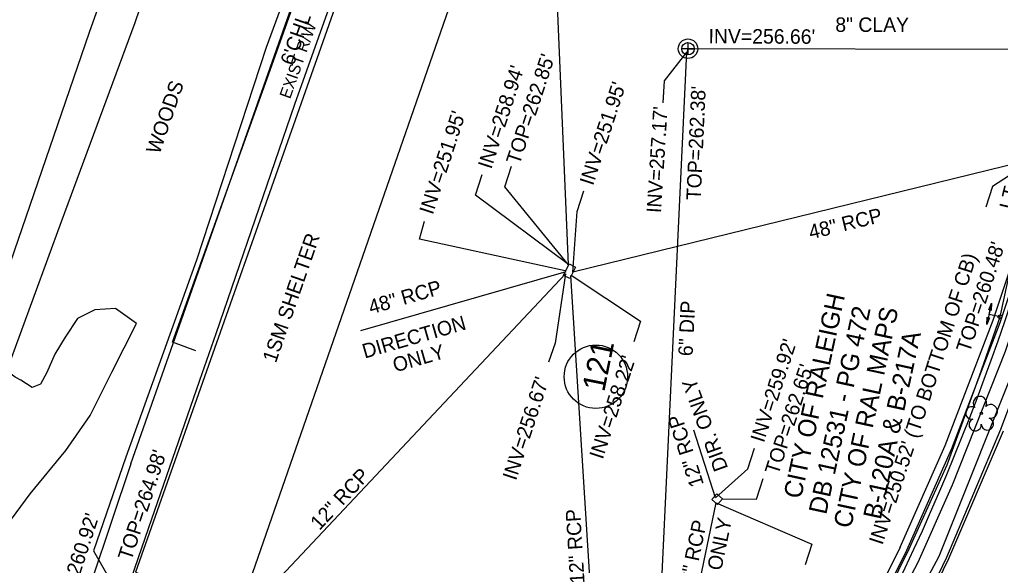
# Model space of a CAD drawing. Extents: x 2100323 to 2109811, y 740376 to 749755.
# Drawn here: x 2105491.1 to 2105761.6, y 743480.6 to 743631.1 of the extents above; entities that cross this region are included whole.
import ezdxf

# ---------------------------------------------------------------- set-up
doc = ezdxf.new("R2010")
doc.units = 0
for name, color, linetype in [('Exist Building', 7, 'Continuous'), ('Exist Building Text', 7, 'Continuous'), ('Exist Other Culture Fence Line', 7, 'Continuous'), ('Exist Other Culture Fence Line Text', 7, 'Continuous'), ('Exist Property Deed Book Text', 7, 'Continuous'), ('Exist Property Owner Number CELL', 7, 'Continuous'), ('Exist Property Owner Text', 7, 'Continuous'), ('Exist Railroads Standard Gauge', 7, 'Continuous'), ('Exist Right of Way Line', 7, 'Continuous'), ('Exist Right of Way Line Text', 7, 'Continuous'), ('Exist Roads Curbs', 7, 'Continuous'), ('Exist Roads EOP', 7, 'Continuous'), ('Exist Roads EOP Other', 7, 'Continuous'), ('Exist Structure Minor Catch Basin', 7, 'Continuous'), ('Exist Structure Minor Drop Inlet', 7, 'Continuous'), ('Exist Structure Minor Drop Inlet Leader', 7, 'Continuous'), ('Exist Structure Minor Drop Inlet Top Elevation', 7, 'Continuous'), ('Exist Structure Minor Pipes RCP 12 Inch', 7, 'Continuous'), ('Exist Structure Minor Pipes RCP 12 Inch Invert', 7, 'Continuous'), ('Exist Structure Minor Pipes RCP 12 Inch Leader', 7, 'Continuous'), ('Exist Structure Minor Pipes RCP 12 Inch Text', 7, 'Continuous'), ('Exist Structure Minor Pipes RCP 48 Inch', 7, 'Continuous'), ('Exist Structure Minor Pipes RCP 48 Inch Invert', 7, 'Continuous'), ('Exist Structure Minor Pipes RCP 48 Inch Leader', 7, 'Continuous'), ('Exist Structure Minor Pipes RCP 48 Inch Text', 7, 'Continuous'), ('Exist Survey Centerline', 7, 'Continuous'), ('Exist Utilities Other Pole Text', 7, 'Continuous'), ('Exist Utilities Sanitary Sewer Manhole CELL', 7, 'Continuous'), ('Exist Utilities Sanitary Sewer Manhole Text', 7, 'Continuous'), ('Exist Utilities Sanitary Sewer UG Line', 7, 'Continuous'), ('Exist Utilities Sanitary Sewer UG Line Invert Elevation', 7, 'Continuous'), ('Exist Utilities Sanitary Sewer UG Line Leader', 7, 'Continuous'), ('Exist Utilities Sanitary Sewer UG Line Text', 7, 'Continuous'), ('Exist Utilities TV UG Cable SUE LOS C', 7, 'Continuous'), ('Exist Utilities Water Change of Service SUE CELL', 7, 'Continuous'), ('Exist Utilities Water UG Line SUE LOS B', 7, 'Continuous'), ('Exist Vegetation Tree CELL', 7, 'Continuous'), ('Exist Vegetation Woods Line', 7, 'Continuous'), ('Exist Vegetation Woods Line Text', 7, 'Continuous')]:
    doc.layers.add(name, color=color, linetype=linetype)

msp = doc.modelspace()

# ---------------------------------------------------------------- linework, layer by layer
at = {"layer": 'Exist Building'}
msp.add_lwpolyline([(2105582.35, 743646.74), (2105523.01, 743478.76), (2105551.74, 743468.01), (2105610.21, 743636.19)], close=True, dxfattribs=at)
at = {"layer": 'Exist Other Culture Fence Line'}
msp.add_line((2105738.87, 743481.38), (2105708.45, 743423.64), dxfattribs=at)
for points in [[(2105825.02, 743844.16), (2105812.35, 743853.5), (2105806.02, 743811.85), (2105797.69, 743762.58), (2105809.94, 743760.88), (2105801.85, 743715.63), (2105792.6, 743664.97), (2105785.48, 743621.44), (2105779.22, 743594.57), (2105770, 743560.58), (2105763, 743539.63), (2105748.32, 743502.74), (2105738.87, 743481.38)], [(2105521.73, 743508.56), (2105576.53, 743664.43), (2105598.38, 743728.27), (2105617.86, 743793.15)], [(2105521.73, 743508.56), (2105489.52, 743412.63), (2105441.68, 743304.81), (2105548.94, 743279.85)]]:
    msp.add_lwpolyline(points, dxfattribs=at)
at = {"layer": 'Exist Property Owner Number CELL'}
msp.add_circle((2105650.05, 743532.63), 8.75, dxfattribs=at)
at = {"layer": 'Exist Railroads Standard Gauge'}
msp.add_lwpolyline([(2105682.1, 744119.57), (2105667.17, 744076.62), (2105648.2, 744022.6), (2105629.33, 743968.1), (2105610.65, 743914.38), (2105592.18, 743860.99), (2105574.15, 743809.25), (2105551.84, 743745.38), (2105529.7, 743682.24), (2105510.26, 743627.55), (2105488.47, 743564.03), (2105484.05, 743551.32)], dxfattribs=at)
at = {"layer": 'Exist Right of Way Line'}
for points in [[(2105616.29, 743747.87), (2105586.28, 743662.27), (2105566.9, 743607.77), (2105545.18, 743544.43), (2105540.71, 743531.59)], [(2105540.72, 743531.63), (2105526.49, 743490.67), (2105511.58, 743447.19), (2105494.76, 743398.89)]]:
    msp.add_lwpolyline(points, dxfattribs=at)
for radius in [655.05, 715.05]:
    msp.add_arc((2105142.63, 743758.68), radius, 318.49187, 350.14936, dxfattribs=at)
at = {"layer": 'Exist Roads Curbs'}
for points in [[(2105820.89, 743850.11), (2105816.75, 743852.98), (2105812.66, 743854.57), (2105809.33, 743855.17), (2105804.36, 743824.23), (2105794.2, 743763.04), (2105794.35, 743761.25), (2105795.46, 743760.01), (2105797.18, 743759.22), (2105798.74, 743758.99), (2105805.07, 743758.09), (2105797.6, 743714.74), (2105788.75, 743664.31), (2105784.1, 743636.48), (2105780.3, 743616.02), (2105775.84, 743595.77), (2105770.14, 743573.38), (2105761.46, 743547.47), (2105748.16, 743512.77), (2105735.75, 743484.71)], [(2105786.1, 743592.23), (2105775.35, 743554.48), (2105761.7, 743518.09), (2105746.79, 743482.77), (2105734.9, 743457.99), (2105722.98, 743435.13), (2105713.26, 743418.01), (2105711.14, 743415.9), (2105709.15, 743414.63), (2105706.45, 743413.16), (2105702.35, 743411.95), (2105697.71, 743411.47), (2105694.61, 743411.57), (2105692.08, 743412.26), (2105689.69, 743413.03)], [(2105735.75, 743484.71), (2105722.89, 743458.81), (2105712.29, 743437.98)]]:
    msp.add_lwpolyline(points, dxfattribs=at)
at = {"layer": 'Exist Roads EOP'}
msp.add_lwpolyline([(2105590.39, 743270.43), (2105599.82, 743271.41), (2105601.88, 743274.25), (2105604.53, 743276.72), (2105622.13, 743298.33), (2105643.96, 743323.51), (2105662.25, 743344.37), (2105677.32, 743363.29), (2105694.48, 743388.67), (2105709.16, 743411.5), (2105713.82, 743417.38), (2105723.35, 743434.63), (2105735.48, 743457.89), (2105747.46, 743482.53), (2105762.47, 743517.67)], dxfattribs=at)
at = {"layer": 'Exist Roads EOP Other'}
for points in [[(2105822.06, 743851.73), (2105817.69, 743854.76), (2105813.2, 743856.51), (2105807.68, 743857.5), (2105802.38, 743824.55), (2105792.19, 743763.12), (2105792.42, 743760.42), (2105794.24, 743758.36), (2105796.61, 743757.28), (2105798.46, 743757.01), (2105802.75, 743756.4), (2105795.63, 743715.08), (2105786.77, 743664.65), (2105782.13, 743636.83), (2105778.34, 743616.42), (2105773.9, 743596.23), (2105768.22, 743573.95), (2105759.58, 743548.15), (2105746.31, 743513.53), (2105733.92, 743485.52)], [(2105539.67, 743539.78), (2105533.2, 743542.2), (2105560.66, 743618.53), (2105578.05, 743667.34), (2105589.17, 743696.77), (2105592.8, 743695.5), (2105608.15, 743740.06), (2105623.02, 743735.19)], [(2105733.96, 743485.6), (2105721.11, 743459.72), (2105710.63, 743438.96)]]:
    msp.add_lwpolyline(points, dxfattribs=at)
at = {"layer": 'Exist Structure Minor Catch Basin'}
msp.add_lwpolyline([(2105684.97, 743498.91), (2105683.63, 743497.41), (2105682.05, 743498.81), (2105683.4, 743500.32)], close=True, dxfattribs=at)
at = {"layer": 'Exist Structure Minor Drop Inlet'}
msp.add_lwpolyline([(2105641.11, 743560.58), (2105642.65, 743563.75), (2105644.43, 743562.89), (2105642.89, 743559.72)], close=True, dxfattribs=at)
at = {"layer": 'Exist Structure Minor Drop Inlet Leader'}
for points in [[(2105642.53, 743563.51), (2105624.93, 743584.99), (2105626.81, 743590.72)], [(2105684.97, 743498.91), (2105694.35, 743498.89), (2105696.22, 743504.59)]]:
    msp.add_lwpolyline(points, dxfattribs=at)
at = {"layer": 'Exist Structure Minor Pipes RCP 12 Inch'}
for p, q in [((2105642.45, 743563.59), (2105636.66, 743700.97)), ((2105530.93, 743443.34), (2105641.71, 743560.98)), ((2105655.35, 743364.5), (2105643.17, 743560.52)), ((2105683.09, 743499.23), (2105677.07, 743517.93)), ((2105677.54, 743470.71), (2105683.21, 743497.85))]:
    msp.add_line(p, q, dxfattribs=at)
at = {"layer": 'Exist Structure Minor Pipes RCP 12 Inch Leader'}
for points in [[(2105642.45, 743563.59), (2105616.8, 743582.72), (2105618.67, 743588.42)], [(2105641.71, 743560.98), (2105638.78, 743541.86), (2105636.96, 743536.65)], [(2105643.21, 743560.62), (2105662.39, 743547.99), (2105660.52, 743542.29)], [(2105683.09, 743499.23), (2105691.98, 743507.25), (2105693.84, 743512.96)], [(2105683.21, 743497.85), (2105709.62, 743486.49), (2105707.75, 743480.79)]]:
    msp.add_lwpolyline(points, dxfattribs=at)
at = {"layer": 'Exist Structure Minor Pipes RCP 48 Inch'}
for p, q in [((2105769.29, 743592.24), (2105643.66, 743561.5)), ((2105641.79, 743561.59), (2105585.15, 743545.3))]:
    msp.add_line(p, q, dxfattribs=at)
at = {"layer": 'Exist Structure Minor Pipes RCP 48 Inch Leader'}
for points in [[(2105770.14, 743592.04), (2105759.46, 743585.09), (2105757.59, 743579.39)], [(2105643.66, 743561.5), (2105644.85, 743578.19), (2105646.72, 743583.89)], [(2105641.53, 743561.81), (2105601.36, 743570.58), (2105602.73, 743575.52)]]:
    msp.add_lwpolyline(points, dxfattribs=at)
at = {"layer": 'Exist Survey Centerline'}
msp.add_arc((2105142.63, 743758.68), 685.05, 318.49187, 350.14936, dxfattribs=at)
at = {"layer": 'Exist Utilities Sanitary Sewer Manhole CELL'}
msp.add_lwpolyline([(2105675.46, 743624.82), (2105675.46, 743621.4), (2105675.46, 743623.11), (2105677.18, 743623.11), (2105673.75, 743623.11)], dxfattribs=at)
for radius in [2.69, 1.71]:
    msp.add_circle((2105675.46, 743623.11), radius, dxfattribs=at)
at = {"layer": 'Exist Utilities Sanitary Sewer UG Line'}
for p, q in [((2105666, 743429.86), (2105675.11, 743622.22)), ((2105997.34, 743622.46), (2105675.46, 743623.11))]:
    msp.add_line(p, q, dxfattribs=at)
at = {"layer": 'Exist Utilities Sanitary Sewer UG Line Leader'}
msp.add_lwpolyline([(2105675.11, 743622.22), (2105668.87, 743614.21), (2105668.49, 743608.22)], dxfattribs=at)
at = {"layer": 'Exist Utilities TV UG Cable SUE LOS C'}
msp.add_lwpolyline([(2105601.85, 743280.46), (2105666.87, 743355.69), (2105683.25, 743378.36), (2105710.81, 743419.69), (2105744.72, 743483.11), (2105767.64, 743540.44), (2105786.87, 743610.2), (2105798.32, 743669.62), (2105823.37, 743814.99), (2105837, 743882.25)], dxfattribs=at)
at = {"layer": 'Exist Utilities Water Change of Service SUE CELL'}
for p, q in [((2105759.2, 743552.89), (2105757.94, 743547.06)), ((2105758.54, 743549.82), (2105759.2, 743552.89)), ((2105761.55, 743549.17), (2105758.54, 743549.82)), ((2105761.55, 743549.17), (2105761.55, 743549.17))]:
    msp.add_line(p, q, dxfattribs=at)
for points in [[(2105759.2, 743552.89), (2105759.12, 743550.89), (2105758.87, 743551.37), (2105758.49, 743551.06)], [(2105757.94, 743547.06), (2105758.02, 743549.06), (2105758.27, 743548.57), (2105758.65, 743548.88)]]:
    msp.add_lwpolyline(points, close=True, dxfattribs=at)
msp.add_circle((2105761.55, 743549.17), 0.517, dxfattribs=at)
at = {"layer": 'Exist Utilities Water UG Line SUE LOS B'}
msp.add_line((2105761.55, 743549.17), (2105790.04, 743681.27), dxfattribs=at)
msp.add_lwpolyline([(2105636.74, 743270.59), (2105653.83, 743307.88), (2105665.23, 743335.37), (2105669.23, 743344.73), (2105676.09, 743356.44), (2105687.56, 743378.57), (2105697.59, 743399.16), (2105706.03, 743417.66), (2105714.37, 743437.89), (2105722.05, 743455.81), (2105736.46, 743485.17), (2105746.99, 743508.31), (2105755.89, 743532.85), (2105761.55, 743549.17)], dxfattribs=at)
at = {"layer": 'Exist Vegetation Tree CELL'}
msp.add_line((2105756.39, 743522.5), (2105756.39, 743522.5), dxfattribs=at)
msp.add_circle((2105756.39, 743522.5), 0.326, dxfattribs=at)
for centre, radius, start, end in [((2105756, 743525.37), 1.86, 330.1651, 219.7134), ((2105758.94, 743523.09), 1.9, 257.1011, 134.1999), ((2105753.78, 743522.65), 1.73, 62.6636, 279.3457), ((2105754.69, 743519.38), 1.69, 111.5671, 6.231), ((2105758.06, 743519.6), 1.7, 181.2822, 74.56)]:
    msp.add_arc(centre, radius, start, end, dxfattribs=at)
at = {"layer": 'Exist Vegetation Woods Line'}
for points in [[(2105581.7, 743685), (2105559.06, 743623.42), (2105539.82, 743564.78), (2105520.4, 743510.43)], [(2105510.52, 743521.96), (2105516.48, 743533.85), (2105523.27, 743547.29), (2105517.54, 743551.42), (2105511.77, 743551.07), (2105506.99, 743548.69), (2105503.6, 743543.59), (2105500.82, 743538.88), (2105498.58, 743533.79), (2105496.82, 743530.6), (2105494.54, 743529.7), (2105491.44, 743531.71), (2105489.82, 743532.48), (2105487.55, 743534.22), (2105502.58, 743575.47), (2105522.9, 743630.37), (2105535.67, 743667.63)], [(2105483.33, 743485.94), (2105493.94, 743500.3), (2105503.78, 743512.32), (2105510.52, 743521.96)], [(2105520.4, 743510.43), (2105511.41, 743484.65), (2105516.94, 743474.94), (2105527.43, 743468.74), (2105531.11, 743466.15), (2105530.84, 743460.07), (2105529.12, 743450.63), (2105530.66, 743442.33), (2105529.91, 743436.58), (2105522.74, 743435.67), (2105514.05, 743443.53), (2105507.75, 743449.74), (2105500.66, 743451.92), (2105488.44, 743424.77)]]:
    msp.add_lwpolyline(points, dxfattribs=at)

# ---------------------------------------------------------------- texts
at = {"layer": 'Exist Building Text'}
msp.add_text('1SM SHELTER', height=4, rotation=70.8434, dxfattribs=at).set_placement((2105561.76, 743536.24))
at = {"layer": 'Exist Other Culture Fence Line Text'}
msp.add_text("6'CHL", height=4, rotation=70.6286, dxfattribs=at).set_placement((2105566.65, 743618.24))
at = {"layer": 'Exist Property Deed Book Text'}
for s, p in [('DB 12531 - PG 472', (2105713.58, 743494.41)), ('CITY OF RAL MAPS', (2105720.43, 743490.6)), ('B-120A & B-217A', (2105728.62, 743493.02))]:
    msp.add_text(s, height=5, rotation=77.8136, dxfattribs=at).set_placement(p)
at = {"layer": 'Exist Property Owner Number CELL'}
msp.add_text('121', height=6.25, rotation=78.4954, dxfattribs=at).set_placement((2105652.35, 743528.25))
at = {"layer": 'Exist Property Owner Text'}
msp.add_text('CITY OF RALEIGH', height=5, rotation=77.8136, dxfattribs=at).set_placement((2105706.64, 743498.73))
at = {"layer": 'Exist Right of Way Line Text'}
msp.add_text('EXIST R/W', height=3.2, rotation=70.4299, dxfattribs=at).set_placement((2105565.68, 743609.09))
at = {"layer": 'Exist Structure Minor Drop Inlet Top Elevation'}
for s, p in [("TOP=262.85'", (2105628.98, 743590.91)), ("TOP=260.48'", (2105753.15, 743539.06)), ("TOP=262.65'", (2105700.35, 743505.34)), ("TOP=264.98'", (2105521.87, 743481.68))]:
    msp.add_text(s, height=4, rotation=71.8499, dxfattribs=at).set_placement(p)
at = {"layer": 'Exist Structure Minor Pipes RCP 12 Inch Invert'}
for s, p in [("INV=258.94'", (2105621.19, 743589.7)), ("INV=259.92'", (2105696.37, 743514.23)), ("INV=258.22'", (2105651.93, 743509.66)), ("INV=256.67'", (2105628.01, 743503.81)), ("INV=260.92'", (2105503.9, 743466.17))]:
    msp.add_text(s, height=4, rotation=71.8499, dxfattribs=at).set_placement(p)
at = {"layer": 'Exist Structure Minor Pipes RCP 12 Inch Text'}
for s, rotation, p in [('DIR. ONLY', 109.933, (2105686.57, 743507.41)), ('12" RCP', 107.7574, (2105679.9, 743502.93)), ('12" RCP', 46.7199, (2105573.78, 743490.06)), ('12" RCP', 93.5571, (2105646.95, 743475.67)), ('12" RCP', 78.1998, (2105676.48, 743472.42)), ('DIR. ONLY', 78.1998, (2105682.14, 743467.04))]:
    msp.add_text(s, height=4, rotation=rotation, dxfattribs=at).set_placement(p)
at = {"layer": 'Exist Structure Minor Pipes RCP 48 Inch Invert'}
for s, p in [("INV=251.95'", (2105649.25, 743585.17)), ("INV=251.95'", (2105605.02, 743577.14)), ("INV=250.52' (TO BOTTOM OF CB)", (2105729.09, 743486.03))]:
    msp.add_text(s, height=4, rotation=71.8499, dxfattribs=at).set_placement(p)
at = {"layer": 'Exist Structure Minor Pipes RCP 48 Inch Text'}
for s, rotation, p in [('48" RCP', 13.7461, (2105709.31, 743570.49)), ('48" RCP', 16.0458, (2105587.99, 743549.82)), ('DIRECTION ', 16.0458, (2105586.27, 743537.63)), ('ONLY', 16.0458, (2105594.68, 743533.81))]:
    msp.add_text(s, height=4, rotation=rotation, dxfattribs=at).set_placement(p)
at = {"layer": 'Exist Utilities Other Pole Text'}
msp.add_text('LT', height=4, rotation=76.5144, dxfattribs=at).set_placement((2105765.18, 743578.51))
at = {"layer": 'Exist Utilities Sanitary Sewer Manhole Text'}
msp.add_text("TOP=262.38'", height=4, rotation=87.4378, dxfattribs=at).set_placement((2105678.97, 743581.25))
at = {"layer": 'Exist Utilities Sanitary Sewer UG Line Invert Elevation'}
for s, rotation, p in [("INV=256.66'", 359.7308, (2105681.13, 743624.59)), ("INV=257.17'", 86.3595, (2105668.01, 743577.71))]:
    msp.add_text(s, height=4, rotation=rotation, dxfattribs=at).set_placement(p)
at = {"layer": 'Exist Utilities Sanitary Sewer UG Line Text'}
for s, rotation, p in [('8" CLAY', 359.885, (2105716.1, 743627.76)), ('6" DIP', 87.2909, (2105676.74, 743538.24))]:
    msp.add_text(s, height=4, rotation=rotation, dxfattribs=at).set_placement(p)
at = {"layer": 'Exist Vegetation Woods Line Text'}
msp.add_text('WOODS', height=4, rotation=70.8434, dxfattribs=at).set_placement((2105529.62, 743593.78))

doc.saveas('drawing.dxf')
